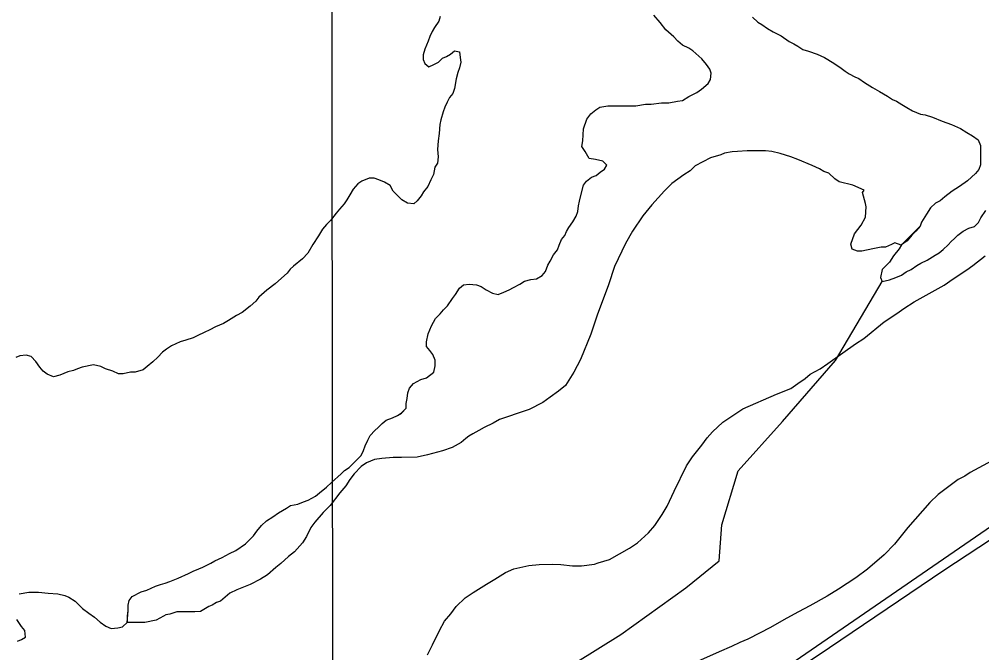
# Model space of a CAD drawing. Extents: x 3313442 to 3351311, y 721974 to 747360.
# Drawn here: x 3327852 to 3328533, y 728532 to 728980 of the extents above; entities that cross this region are included whole.
import ezdxf

# ---------------------------------------------------------------- set-up
doc = ezdxf.new("R2010")
doc.units = 0
for name, color, linetype in [('V-GRID-MAJR', 7, 'Continuous'), ('V-RAIL-TRAK', 7, 'Continuous'), ('V-ROAD-CNTR', 7, 'Continuous'), ('V-SITE-VEGE', 7, 'Continuous'), ('V-TOPO-SHOR', 7, 'Continuous')]:
    doc.layers.add(name, color=color, linetype=linetype)

msp = doc.modelspace()

# ---------------------------------------------------------------- linework, layer by layer
at = {"layer": 'V-GRID-MAJR'}
msp.add_spline([(3328075.07, 727366.28), (3328067.14, 733424.95), (3328059.2, 739486.71), (3328051.27, 745548.49), (3328051.26, 745551.55)], degree=3, dxfattribs=at)
at = {"layer": 'V-RAIL-TRAK'}
msp.add_lwpolyline([(3327828.49, 728090.38), (3327880.11, 728140.68), (3327961.34, 728211.22), (3327997.87, 728239.9), (3328025.79, 728262.33), (3328078.35, 728301.49), (3328164.14, 728361.84), (3328246.28, 728417.49), (3328326.61, 728470.48), (3328417.12, 728530.69), (3328505.94, 728590.8), (3328547.31, 728617.89), (3328600.33, 728653.66), (3328634.67, 728676.18), (3328652.15, 728687.99), (3328697.41, 728719.18), (3328761.23, 728763.76)], dxfattribs=at)
at = {"layer": 'V-ROAD-CNTR'}
msp.add_lwpolyline([(3328985.23, 728928.08), (3327978.22, 728235.84)], dxfattribs=at)
msp.add_spline([(3326478.04, 730210.35), (3326482.35, 730403.29), (3326476.58, 730549.39), (3326473.61, 730637.71), (3326464.08, 730712.16), (3326370.96, 730713.71), (3326297.71, 730698.23), (3326169.71, 730725.9), (3326116.45, 730727.88), (3325982.64, 730689.67), (3325835.77, 730656.61), (3325666.24, 730661.4), (3325490.23, 730637.83), (3325403.5, 730634.84), (3325340.74, 730586.21), (3325201.43, 730523.99), (3325133.39, 730524.77), (3325012.9, 730513.46), (3324963.14, 730471.34), (3324981.93, 730365.88), (3324989.76, 730188.11), (3325009.72, 730055.84), (3325043.42, 729962.4), (3324997.98, 729812.51), (3325023.28, 729696.25), (3325064.51, 729608.4), (3325131.37, 729516.61), (3325150.36, 729377.77), (3325146.87, 729245.63), (3325126.45, 729132.53), (3325181.34, 729069.88), (3325338.87, 729062.31), (3325343.56, 728961.08), (3325372.85, 728878.06), (3325434.63, 728797.89), (3325537.34, 728748.77), (3325622.45, 728705.03), (3325714.6, 728675.45), (3325802.67, 728663.42), (3325976.26, 728695.07), (3326194.29, 728726.31), (3326466.63, 728765.32), (3326625.11, 728781.99), (3326781.78, 728849.74), (3326900.23, 728862.4), (3326981.75, 728872.83), (3327122.94, 728906.43), (3327349.99, 728934.63), (3327499.05, 728974.33), (3327515.65, 728986.69), (3327498, 729057.12), (3327490.77, 729119.3), (3327510.96, 729180.47), (3327588.76, 729283.84), (3327686.92, 729357.21), (3327753.03, 729377.43), (3327803.43, 729380.44), (3327847.87, 729388.87), (3327934.83, 729389.79), (3328039.14, 729390.23), (3328120.59, 729395.25), (3328249.21, 729403.96), (3328319.73, 729407.13), (3328384.24, 729401.49), (3328424.57, 729387.35), (3328470.08, 729368.59), (3328549.26, 729327.46), (3328661.09, 729275.68), (3328877.57, 729175.26), (3328980.19, 729125.77), (3329049.22, 729101.24), (3329067.8, 729104.63), (3329088.99, 729118.36), (3329113.61, 729147.02), (3329153.45, 729227.36), (3329182.49, 729301.19), (3329201.64, 729378.5), (3329199.66, 729471.18), (3329192.73, 729551.54), (3329166.92, 729646.66), (3329121.79, 729727.55), (3329091.49, 729778.71), (3329016.19, 729835.66), (3328941.73, 729880.13), (3328875.38, 729924.2), (3328789.67, 729967.9), (3328700.81, 730000.01), (3328643.56, 730009.51), (3328577.01, 730014.29), (3328435.19, 729993.91), (3328288.99, 729968.49), (3328169.46, 729944.48), (3328087.81, 729917.23), (3328042.9, 729880.41), (3327999.54, 729814.48), (3327967.22, 729727.08), (3328009.37, 729621.12)], degree=3, dxfattribs=at)
at = {"layer": 'V-SITE-VEGE'}
for points in [[(3328221.85, 728799.2), (3328224.12, 728802.04), (3328225.84, 728806.57), (3328227.55, 728809.4), (3328229.84, 728813.93), (3328232.69, 728817.32), (3328233.83, 728820.72), (3328235.55, 728824.69), (3328237.83, 728827.52), (3328238.97, 728830.35), (3328240.68, 728833.18), (3328243.54, 728837.14), (3328245.82, 728841.11), (3328246.96, 728844.51), (3328247.54, 728848.47), (3328248.12, 728851.88), (3328249.27, 728855.84), (3328251, 728863.21), (3328253.28, 728866.04), (3328256.69, 728868.87), (3328260.1, 728869.99), (3328262.95, 728872.25), (3328265.79, 728874.51), (3328267.5, 728877.34), (3328264.67, 728880.19), (3328259.57, 728881.34), (3328255.04, 728881.92), (3328252.22, 728887.04), (3328249.96, 728890.45), (3328250.54, 728894.42), (3328251.14, 728902.93), (3328253.43, 728909.72), (3328256.28, 728913.69), (3328259.69, 728916.51), (3328262.53, 728918.21), (3328268.21, 728919.32), (3328277.29, 728919.29), (3328284.1, 728919.27), (3328288.07, 728919.25), (3328294.88, 728920.36), (3328298.85, 728920.35), (3328306.23, 728921.46), (3328311.34, 728921.44), (3328317.58, 728922.56), (3328320.99, 728923.11), (3328325.54, 728925.93), (3328331.22, 728928.75), (3328334.63, 728931.01), (3328339.19, 728934.96), (3328340.9, 728937.79), (3328341.48, 728942.33), (3328340.35, 728945.17), (3328338.1, 728948.58), (3328334.71, 728952.57), (3328328.49, 728958.26), (3328325.66, 728959.97), (3328321.12, 728962.26), (3328317.73, 728965.1), (3328314.9, 728967.95), (3328309.25, 728973.08), (3328305.29, 728978.2), (3328300.77, 728983.32)], [(3328370.55, 728981.94), (3328374.51, 728978.53), (3328377.34, 728976.81), (3328381.3, 728973.96), (3328385.27, 728971.68), (3328390.93, 728968.82), (3328396.59, 728964.83), (3328399.99, 728963.12), (3328402.82, 728961.4), (3328406.21, 728959.13)], [(3328406.21, 728959.13), (3328410.18, 728957.98), (3328416.42, 728955.69), (3328421.51, 728953.4), (3328428.31, 728949.41), (3328433.4, 728945.98), (3328436.23, 728943.7), (3328439.06, 728941.99), (3328443.02, 728939.71), (3328445.86, 728938.57), (3328449.82, 728935.72), (3328455.48, 728932.29), (3328460.58, 728929.44), (3328466.24, 728926.01), (3328469.63, 728923.73), (3328472.47, 728922.59), (3328476.43, 728920.31), (3328479.83, 728918.02), (3328483.79, 728915.74), (3328486.62, 728914.59), (3328489.46, 728913.45), (3328492.86, 728912.87), (3328497.96, 728911.15), (3328504.75, 728908.29), (3328511.56, 728906), (3328517.79, 728903.14), (3328522.32, 728900.29), (3328526.28, 728898.01), (3328530.24, 728895.16), (3328531.93, 728891.18), (3328531.91, 728886.64), (3328531.89, 728880.97), (3328531.88, 728877.56), (3328530.73, 728874.16), (3328528.46, 728871.33), (3328522.77, 728866.25), (3328517.08, 728862.3), (3328511.96, 728858.91), (3328506.84, 728854.95), (3328503.43, 728852.13), (3328500.02, 728850.44), (3328496.6, 728847.05), (3328493.75, 728842.52), (3328490.33, 728836.86), (3328489.18, 728834.03), (3328475.86, 728820.65)], [(3328475.86, 728820.65), (3328471.43, 728822.29), (3328468.99, 728821.25), (3328464.81, 728819.18), (3328461.67, 728819.19), (3328455.75, 728818.17), (3328448.09, 728816.45), (3328444.96, 728816.46), (3328441.14, 728817.87), (3328440.11, 728821.35), (3328442.92, 728828.65), (3328447.46, 728834.9), (3328450.61, 728840.45), (3328450.98, 728847.76), (3328450.65, 728850.2), (3328448.58, 728857.86), (3328449.63, 728859.59), (3328441.64, 728863.1), (3328431.91, 728865.57), (3328428.79, 728867.67), (3328424.62, 728871.51), (3328421.15, 728872.91), (3328418.02, 728874.66), (3328412.81, 728877.12), (3328402.74, 728881.33), (3328397.87, 728883.08), (3328390.23, 728885.55), (3328384.31, 728886.96), (3328379.79, 728887.32), (3328366.92, 728887.36), (3328359.96, 728887.04), (3328356.13, 728886.71), (3328350.91, 728885.68), (3328348.12, 728884.65), (3328340.81, 728882.58), (3328330, 728876.71), (3328326.51, 728873.24), (3328321.98, 728870.47), (3328313.6, 728864.24), (3328308.37, 728859.04), (3328299.29, 728849.32), (3328293, 728841.34), (3328285.65, 728830.58), (3328280.75, 728821.9), (3328273.04, 728805.57), (3328268.82, 728792.71), (3328260.74, 728771.17), (3328256.17, 728757.62), (3328248.81, 728739.89), (3328244.25, 728730.86), (3328238.3, 728721.49), (3328233.42, 728717.33), (3328227.49, 728713.18), (3328222.26, 728709.37), (3328212.5, 728704.53), (3328205.53, 728702.12), (3328196.48, 728699.02), (3328191.6, 728697.29), (3328187.06, 728694.87), (3328180.79, 728691.76), (3328176.96, 728689.69), (3328172.77, 728687.27), (3328169.98, 728685.54), (3328167.89, 728683.81), (3328164.4, 728681.04), (3328158.13, 728677.58), (3328151.16, 728675.16), (3328140.71, 728672.42), (3328133.4, 728670.7), (3328122.27, 728670.39), (3328116.35, 728670.41), (3328108.34, 728669.74), (3328103.12, 728669.07), (3328097.55, 728666.65), (3328093.71, 728664.23), (3328088.82, 728659.02), (3328085.68, 728654.86), (3328082.88, 728650.35), (3328078.69, 728645.49), (3328071.7, 728636.47), (3328066.81, 728631.61), (3328060.87, 728624.68), (3328058.07, 728620.86), (3328054.92, 728614.61), (3328052.12, 728610.09), (3328046.53, 728603.85), (3328042.35, 728600.38), (3328036.76, 728595.53), (3328033.27, 728592.76), (3328027.34, 728587.56), (3328022.46, 728584.45), (3328015.14, 728580.64), (3328005.73, 728576.85), (3328000.85, 728574.43), (3327994.22, 728568.88), (3327991.43, 728567.85), (3327988.3, 728566.12), (3327985.86, 728565.08), (3327979.93, 728561.63), (3327976.1, 728561.29), (3327963.23, 728561.33)], [(3328140.76, 728530.98), (3328144.26, 728537.93), (3328149.17, 728548), (3328152.67, 728554.6), (3328157.21, 728559.8), (3328161.05, 728565.01), (3328167.34, 728571.25), (3328172.92, 728575.06), (3328182.33, 728580.94), (3328188.26, 728584.4), (3328195.93, 728589.24), (3328201.85, 728591.66), (3328212.3, 728594.06), (3328219.61, 728594.73), (3328229.01, 728595.05), (3328234.92, 728594.68), (3328243.27, 728593.95), (3328249.53, 728593.93), (3328258.93, 728594.94), (3328261.37, 728595.98), (3328269.38, 728598.39), (3328283.67, 728606.34), (3328289.25, 728610.15), (3328296.93, 728617.08), (3328301.47, 728622.29), (3328306.72, 728630.27), (3328310.22, 728636.17), (3328315.13, 728646.59), (3328323.89, 728664.66), (3328328.08, 728670.91), (3328334.72, 728679.23), (3328338.57, 728684.44), (3328342.41, 728688.6), (3328349.74, 728695.54), (3328363.69, 728704.88), (3328387.73, 728715.24), (3328397.84, 728719.38), (3328402.72, 728722.84), (3328407.95, 728726.3), (3328411.44, 728729.42), (3328418.42, 728733.22), (3328423.99, 728737.03), (3328443.53, 728750.88), (3328449.46, 728754.69), (3328463.76, 728766.47), (3328472.83, 728772.35), (3328477.71, 728775.82), (3328485.04, 728780.67), (3328502.12, 728790), (3328506.3, 728792.42), (3328512.58, 728796.92), (3328522.34, 728803.15), (3328526.53, 728806.27), (3328535.25, 728813.2)], [(3327963.23, 728561.33), (3327958.35, 728559.61), (3327955.57, 728559.28), (3327953.82, 728558.24), (3327948.59, 728555.47), (3327940.58, 728553.76), (3327928.06, 728553.8), (3327928.85, 728561.93), (3327928.86, 728565.91), (3327929.44, 728569.31), (3327931.72, 728572.14), (3327937.97, 728575.52), (3327941.95, 728576.64), (3327948.2, 728579.45), (3327951.6, 728580.58), (3327955.01, 728581.7), (3327958.42, 728582.82), (3327964.1, 728585.07), (3327971.49, 728588.45), (3327974.9, 728590.14), (3327978.88, 728591.83), (3327981.72, 728592.95), (3327987.4, 728595.77), (3327990.24, 728597.46), (3327995.36, 728599.71), (3328000.47, 728602.54), (3328005.02, 728604.79), (3328011.84, 728609.3), (3328014.69, 728612.13), (3328017.53, 728614.96), (3328019.82, 728618.35), (3328023.23, 728622.31), (3328026.65, 728625.71), (3328031.2, 728628.53), (3328035.18, 728631.35), (3328040.87, 728634.73), (3328043.71, 728636.43), (3328048.81, 728637.54), (3328052.79, 728639.23), (3328056.2, 728640.35), (3328061.32, 728643.17), (3328064.16, 728645.43), (3328069.28, 728649.39), (3328072.7, 728652.78), (3328079.52, 728659), (3328081.8, 728661.26), (3328085.22, 728663.51), (3328088.06, 728666.34), (3328091.48, 728669.73), (3328093.75, 728671.99), (3328095.47, 728675.4), (3328096.62, 728678.79), (3328098.33, 728682.76), (3328100.05, 728686.16), (3328103.46, 728689.55), (3328105.74, 728691.81), (3328108.58, 728694.64), (3328111.43, 728696.9), (3328115.97, 728698.58), (3328119.38, 728700.27), (3328122.23, 728701.96), (3328125.64, 728705.36), (3328125.65, 728708.76), (3328126.23, 728712.17), (3328126.81, 728716.13), (3328127.96, 728719.53), (3328130.81, 728722.93), (3328135.92, 728725.75), (3328139.9, 728726.87), (3328145.02, 728730.82), (3328146.17, 728735.36), (3328146.18, 728739.33), (3328144.49, 728743.31), (3328142.23, 728746.15), (3328139.98, 728748.99), (3328139.99, 728752.4), (3328141.14, 728758.07), (3328142.29, 728760.9), (3328143.43, 728763.73), (3328146.28, 728768.83), (3328149.7, 728772.22), (3328151.98, 728775.05), (3328154.83, 728777.88), (3328158.25, 728782.97), (3328160.52, 728785.8), (3328163.38, 728790.33), (3328166.22, 728792.59), (3328170.2, 728793.14), (3328175.3, 728792.56), (3328178.7, 728791.41), (3328182.1, 728789.13), (3328186.63, 728786.84), (3328190.59, 728785.7), (3328194.57, 728787.39), (3328198.55, 728789.07), (3328201.39, 728790.77), (3328205.94, 728793.02), (3328209.35, 728795.28), (3328213.89, 728796.4), (3328217.86, 728796.95), (3328221.85, 728799.2)], [(3328539.97, 728668.09), (3328524.63, 728659.79), (3328520.8, 728657.37), (3328516.27, 728654.95), (3328501.96, 728644.21), (3328496.03, 728638.67), (3328480.66, 728620.97), (3328471.22, 728609.18), (3328463.89, 728601.55), (3328452.03, 728591.5), (3328443.66, 728585.26), (3328431.45, 728577.3), (3328423.43, 728572.46), (3328411.23, 728565.54), (3328403.21, 728561.39), (3328394.85, 728556.9), (3328382.99, 728549.98), (3328376.02, 728546.52), (3328367.31, 728542.03), (3328361.73, 728539.61), (3328355.81, 728536.85), (3328347.09, 728533.06), (3328331.76, 728526.15)]]:
    msp.add_lwpolyline(points, dxfattribs=at)
at = {"layer": 'V-TOPO-SHOR'}
for points in [[(3328149.7, 728982.54), (3328148.56, 728979.14), (3328145.7, 728974.61), (3328143.99, 728971.78), (3328142.28, 728968.38), (3328141.13, 728964.98), (3328139.99, 728962.15), (3328138.84, 728959.31), (3328137.69, 728955.34), (3328137.68, 728951.94), (3328138.81, 728949.1), (3328141.64, 728946.82), (3328145.05, 728948.51), (3328148.46, 728950.2), (3328151.3, 728953.03), (3328154.14, 728954.15), (3328156.98, 728955.85), (3328159.83, 728958.1), (3328163.23, 728957.53), (3328163.79, 728953.55), (3328164.34, 728950.15), (3328163.19, 728946.18), (3328162.05, 728942.78), (3328160.9, 728938.24), (3328159.74, 728931.44), (3328158.59, 728928.04), (3328156.31, 728925.21), (3328154.6, 728921.81), (3328152.88, 728918.41), (3328151.74, 728915.02), (3328150.02, 728909.35), (3328149.44, 728905.95), (3328148.85, 728899.71), (3328148.26, 728894.6), (3328147.68, 728888.36), (3328148.23, 728883.26), (3328147.64, 728878.72), (3328145.93, 728875.89), (3328144.78, 728870.79), (3328143.06, 728866.82), (3328140.78, 728862.29), (3328137.93, 728858.33), (3328136.22, 728855.5), (3328133.37, 728852.1), (3328131.09, 728849.84), (3328126.55, 728850.43), (3328122.59, 728852.71), (3328119.2, 728856.12), (3328116.37, 728858.97), (3328114.12, 728862.95), (3328110.15, 728865.23), (3328106.19, 728866.95), (3328102.79, 728868.09), (3328099.38, 728868.11), (3328094.27, 728865.85), (3328091.43, 728864.16), (3328088.01, 728860.2)], [(3328309.25, 728973.08), (3328305.29, 728978.2), (3328300.77, 728983.32)], [(3328370.55, 728981.94), (3328374.51, 728978.53), (3328377.34, 728976.81), (3328381.3, 728973.96), (3328385.27, 728971.68), (3328390.93, 728968.82), (3328396.59, 728964.83), (3328399.99, 728963.12), (3328402.82, 728961.41), (3328406.21, 728959.12), (3328410.18, 728957.98), (3328416.42, 728955.69), (3328421.51, 728953.4), (3328428.31, 728949.41), (3328433.4, 728945.98), (3328436.23, 728943.7), (3328439.06, 728941.99), (3328443.02, 728939.71), (3328445.86, 728938.57), (3328449.82, 728935.71), (3328455.48, 728932.29), (3328460.58, 728929.44), (3328466.24, 728926.01), (3328469.63, 728923.73), (3328472.47, 728922.59), (3328476.43, 728920.31), (3328479.83, 728918.02), (3328483.79, 728915.74), (3328486.62, 728914.59), (3328489.46, 728913.45), (3328492.86, 728912.87), (3328497.96, 728911.15), (3328504.75, 728908.29)], [(3328267.5, 728877.34), (3328264.67, 728880.19), (3328259.57, 728881.34), (3328255.04, 728881.92), (3328252.22, 728887.04), (3328249.96, 728890.45), (3328250.54, 728894.42), (3328251.14, 728902.93), (3328253.43, 728909.73), (3328256.28, 728913.69), (3328259.69, 728916.51), (3328262.54, 728918.21), (3328268.21, 728919.32), (3328277.29, 728919.29), (3328284.1, 728919.27), (3328288.07, 728919.25), (3328294.88, 728920.36), (3328298.85, 728920.35), (3328306.23, 728921.46), (3328311.34, 728921.44), (3328317.58, 728922.56), (3328320.99, 728923.11), (3328325.54, 728925.93), (3328331.22, 728928.75), (3328334.63, 728931.01), (3328339.19, 728934.96), (3328340.9, 728937.79), (3328341.48, 728942.33), (3328340.36, 728945.17), (3328338.1, 728948.58), (3328334.71, 728952.57), (3328328.49, 728958.26), (3328325.66, 728959.97), (3328321.12, 728962.26), (3328317.73, 728965.1), (3328314.9, 728967.95), (3328309.25, 728973.08)], [(3328504.75, 728908.29), (3328511.56, 728906), (3328517.79, 728903.14), (3328522.32, 728900.29), (3328526.28, 728898.01), (3328530.24, 728895.16), (3328531.93, 728891.18), (3328531.91, 728886.64), (3328531.89, 728880.97), (3328531.88, 728877.56), (3328530.74, 728874.16), (3328528.46, 728871.33), (3328522.77, 728866.25), (3328517.08, 728862.3), (3328511.96, 728858.91), (3328506.84, 728854.95), (3328503.43, 728852.13), (3328500.02, 728850.44), (3328496.6, 728847.05), (3328493.75, 728842.52), (3328490.33, 728836.86), (3328489.18, 728834.03), (3328486.33, 728830.63), (3328483.49, 728827.8), (3328480.07, 728823.84), (3328476.09, 728821.02), (3328474.38, 728818.19), (3328470.39, 728813.1), (3328467.54, 728808.57), (3328464.69, 728805.74), (3328462.41, 728803.48), (3328461.26, 728797.81), (3328462.38, 728794.97), (3328467.49, 728796.09), (3328472.04, 728797.78), (3328476.01, 728799.46), (3328479.43, 728801.72)], [(3328119.38, 728700.27), (3328122.23, 728701.97), (3328125.64, 728705.36), (3328125.65, 728708.76), (3328126.23, 728712.17), (3328126.81, 728716.13), (3328127.96, 728719.53), (3328130.81, 728722.93), (3328135.92, 728725.75), (3328139.9, 728726.87), (3328145.02, 728730.82), (3328146.17, 728735.36), (3328146.18, 728739.33), (3328144.49, 728743.31), (3328142.23, 728746.15), (3328139.98, 728748.99), (3328139.99, 728752.4), (3328141.14, 728758.07), (3328142.29, 728760.9), (3328143.43, 728763.73), (3328146.28, 728768.83), (3328149.7, 728772.22), (3328151.98, 728775.05), (3328154.83, 728777.88), (3328158.25, 728782.97), (3328160.52, 728785.8), (3328163.38, 728790.33), (3328166.22, 728792.59), (3328170.2, 728793.14), (3328175.3, 728792.56), (3328178.7, 728791.41), (3328182.1, 728789.13), (3328186.63, 728786.84), (3328190.6, 728785.7), (3328194.57, 728787.39), (3328198.55, 728789.07), (3328201.39, 728790.77), (3328205.94, 728793.02), (3328209.35, 728795.28), (3328213.89, 728796.4), (3328217.87, 728796.95), (3328221.85, 728799.2), (3328224.12, 728802.03), (3328225.84, 728806.57), (3328227.55, 728809.4), (3328229.84, 728813.93), (3328232.69, 728817.32), (3328233.83, 728820.72), (3328235.55, 728824.69), (3328237.83, 728827.52), (3328238.97, 728830.35), (3328240.68, 728833.18), (3328243.54, 728837.14), (3328245.82, 728841.11), (3328246.96, 728844.51), (3328247.54, 728848.47), (3328248.12, 728851.88), (3328249.27, 728855.84), (3328251, 728863.21), (3328253.28, 728866.04), (3328256.69, 728868.87), (3328260.1, 728869.99), (3328262.95, 728872.25), (3328265.79, 728874.51), (3328267.5, 728877.34)], [(3328088.01, 728860.2), (3328085.72, 728856.24), (3328083.45, 728852.84), (3328081.73, 728850.01), (3328078.31, 728846.05), (3328076.04, 728843.22), (3328072.05, 728838.13), (3328069.2, 728835.31), (3328066.35, 728831.91), (3328063.5, 728827.38), (3328059.51, 728821.16), (3328056.08, 728814.93), (3328052.1, 728810.97), (3328045.84, 728805.88), (3328043.56, 728803.62), (3328041.28, 728800.79), (3328037.3, 728797.4), (3328032.75, 728793.45), (3328027.06, 728788.93), (3328021.37, 728783.84), (3328019.09, 728781.01), (3328015.1, 728777.62), (3328009.42, 728773.1), (3328005.43, 728770.85), (3327999.75, 728767.46), (3327996.34, 728765.21), (3327990.66, 728762.96), (3327986.68, 728760.7), (3327982.7, 728759.01), (3327978.16, 728756.76), (3327974.75, 728755.07), (3327969.63, 728753.39), (3327965.66, 728752.26), (3327959.41, 728749.45), (3327956, 728747.19), (3327953.15, 728744.93), (3327949.73, 728741.54)], [(3328479.43, 728801.72), (3328482.84, 728803.41), (3328486.82, 728806.23), (3328489.66, 728807.93), (3328494.21, 728810.18), (3328499.89, 728813.56), (3328502.73, 728815.26), (3328505.58, 728817.52), (3328508.99, 728820.91), (3328511.27, 728823.17), (3328513.55, 728825.43), (3328515.83, 728827.69), (3328519.81, 728830.52), (3328523.79, 728832.77), (3328527.76, 728833.89), (3328530.61, 728836.72), (3328532.32, 728840.12), (3328535.74, 728845.21)], [(3328069.81, 728380.9), (3328210.42, 728503.64), (3328277.49, 728545.29), (3328323.41, 728578.24), (3328346.97, 728597.3), (3328348.84, 728622.8), (3328360.5, 728661.02), (3328391.88, 728696), (3328429.27, 728739.13), (3328462.38, 728794.97)], [(3327949.73, 728741.54), (3327946.32, 728738.15), (3327942.34, 728734.76), (3327939.49, 728732.5), (3327933.81, 728730.81), (3327930.41, 728730.83), (3327925.3, 728729.71), (3327921.89, 728729.72), (3327917.93, 728731.44), (3327912.83, 728733.16), (3327909.43, 728734.87), (3327904.33, 728736.02), (3327896.38, 728734.35), (3327892.97, 728733.22), (3327890.13, 728732.1), (3327886.16, 728730.98), (3327880.48, 728728.73), (3327875.93, 728727.61), (3327871.4, 728729.33), (3327868.57, 728731.61), (3327866.31, 728734.45), (3327863.49, 728738.43), (3327860.1, 728741.85), (3327856.7, 728742.99), (3327852.16, 728742.44), (3327849.31, 728741.32)], [(3327990.24, 728597.46), (3327995.36, 728599.71), (3328000.47, 728602.54), (3328005.02, 728604.79), (3328011.84, 728609.3), (3328014.69, 728612.13), (3328017.54, 728614.96), (3328019.82, 728618.35), (3328023.23, 728622.31), (3328026.65, 728625.71), (3328031.2, 728628.53), (3328035.18, 728631.35), (3328040.87, 728634.73), (3328043.71, 728636.43), (3328048.82, 728637.54), (3328052.79, 728639.23), (3328056.2, 728640.35), (3328061.32, 728643.17), (3328064.16, 728645.43), (3328069.28, 728649.39), (3328072.7, 728652.78), (3328079.53, 728659), (3328081.8, 728661.26), (3328085.22, 728663.51), (3328088.06, 728666.34), (3328091.48, 728669.73), (3328093.75, 728671.99), (3328095.47, 728675.39), (3328096.62, 728678.79), (3328098.33, 728682.76), (3328100.05, 728686.16), (3328103.46, 728689.55), (3328105.74, 728691.81), (3328108.58, 728694.64), (3328111.43, 728696.9), (3328115.97, 728698.58), (3328119.38, 728700.27)], [(3327851.73, 728574.11), (3327858.54, 728575.22), (3327865.35, 728575.2), (3327872.16, 728574.61), (3327878.96, 728574.02), (3327884.07, 728572.87), (3327886.9, 728571.72), (3327891.43, 728568.87), (3327894.25, 728566.02), (3327896.52, 728563.75), (3327901.04, 728560.33), (3327905, 728557.48), (3327908.96, 728554.06), (3327912.92, 728551.21), (3327916.89, 728549.49), (3327921.43, 728550.05), (3327924.84, 728550.6), (3327928.25, 728553.99), (3327928.27, 728558.53), (3327928.85, 728561.93), (3327928.86, 728565.91), (3327929.44, 728569.31), (3327931.72, 728572.14), (3327937.97, 728575.52), (3327941.95, 728576.64), (3327948.2, 728579.45), (3327951.6, 728580.58), (3327955.01, 728581.7), (3327958.42, 728582.82), (3327964.1, 728585.07), (3327971.49, 728588.45), (3327974.9, 728590.14), (3327978.88, 728591.83), (3327981.72, 728592.95), (3327987.4, 728595.77), (3327990.24, 728597.46)], [(3327850.48, 728540.65), (3327853.32, 728541.77), (3327856.16, 728543.46), (3327855.61, 728548), (3327853.35, 728550.85), (3327849.97, 728555.96)]]:
    msp.add_lwpolyline(points, dxfattribs=at)

doc.saveas('drawing.dxf')
